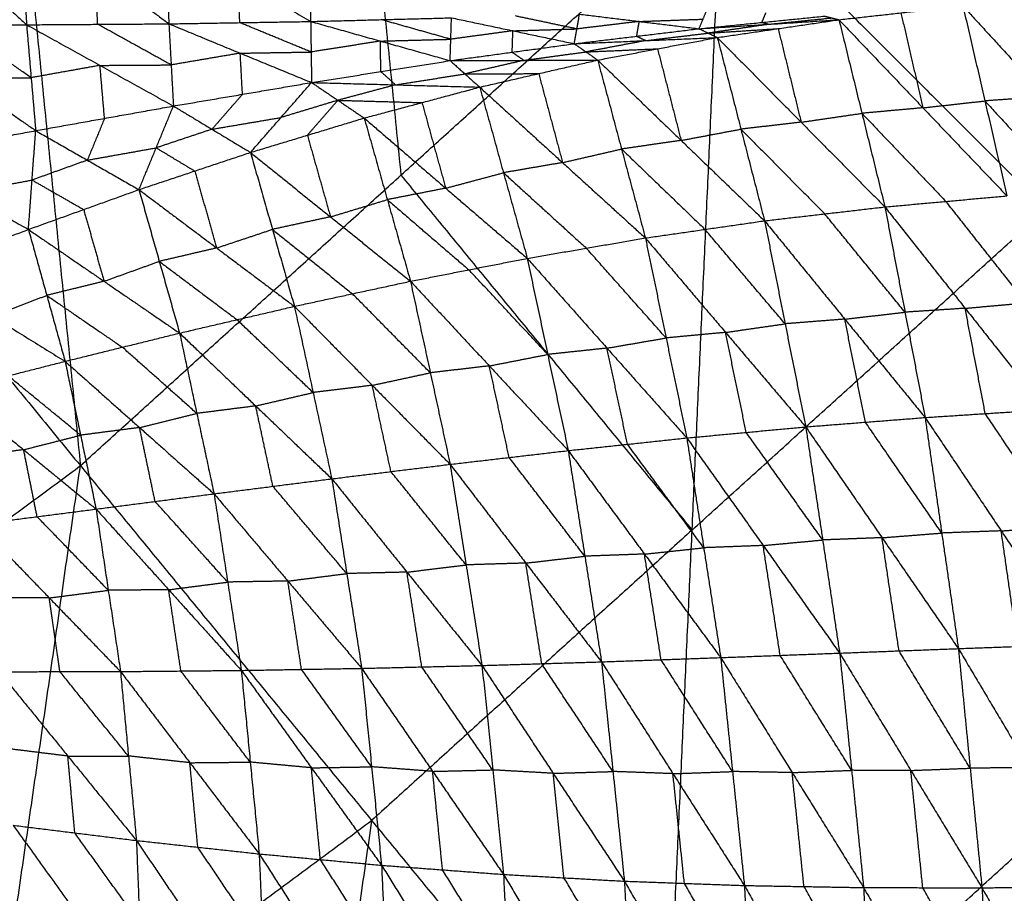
# Model space of a CAD drawing. Header units: millimetres. Extents: x -106 to 110, y -96 to 120.
# Tile 584 of 656: x 44.11 to 51.63, y -43.41 to -36.73. Entities that reach past the tile are written whole.
import ezdxf

# ---------------------------------------------------------------- set-up
doc = ezdxf.new("R2010")
doc.units = ezdxf.units.MM
doc.header["$MEASUREMENT"] = 0
doc.layers.add('Default', color=7, linetype='Continuous', true_color=0x000000)

msp = doc.modelspace()

# ---------------------------------------------------------------- linework, layer by layer
at = {"layer": 'Default'}
for points in [[(43.5311, -29.7566, 3.952), (44.0507, -34.9468, 4.07), (44.5703, -40.137, 4.1879)], [(46.5007, -32.7262, 4.07), (46.7605, -35.3213, 4.1289), (47.0203, -37.9164, 4.1879)], [(39.2418, -33.6442, 3.952), (41.906, -36.8906, 4.07), (44.5703, -40.137, 4.1879)], [(43.003, -35.6988, -1.0322), (43.5807, -36.2325, -0.8182), (44.1583, -36.7663, -0.6043)], [(44.5703, -40.137, 4.1879), (47.0203, -37.9164, 4.1879), (49.4703, -35.6958, 4.1879)], [(49.0229, -45.5625, 4.6759), (49.2466, -40.6292, 4.4319), (49.4703, -35.6958, 4.1879)], [(49.4703, -35.6958, 4.1879), (51.9518, -38.1773, 4.4319), (54.4333, -40.6588, 4.6759)], [(44.1118, -35.9007, -0.759), (44.1351, -36.3335, -0.6816), (44.1583, -36.7663, -0.6043)], [(44.1118, -35.9007, -0.759), (44.6791, -36.3299, -0.5597), (45.2465, -36.7591, -0.3604)], [(45.219, -36.0815, -0.4862), (45.2328, -36.4203, -0.4233), (45.2465, -36.7591, -0.3604)], [(45.219, -36.0815, -0.4862), (45.7747, -36.4113, -0.3062), (46.3304, -36.7412, -0.1262)], [(46.321, -36.2339, -0.224), (46.3257, -36.4876, -0.1751), (46.3304, -36.7412, -0.1262)], [(44.7024, -36.7627, -0.4824), (44.6908, -36.5463, -0.521), (44.6791, -36.3299, -0.5597)], [(45.7885, -36.7502, -0.2433), (45.7816, -36.5808, -0.2748), (45.7747, -36.4113, -0.3062)], [(49.2998, -36.7966, 0.5149), (49.3301, -36.7234, 0.4696), (49.3604, -36.6503, 0.4242)], [(50.3689, -36.7278, 0.7062), (50.8428, -36.6752, 0.7306), (51.3167, -36.6226, 0.7551)], [(51.3167, -36.6226, 0.7551), (51.4848, -37.3486, 0.1773), (51.653, -38.0745, -0.4006)], [(51.3167, -36.6226, 0.7551), (51.9521, -37.3153, 0.1998), (52.5875, -38.0079, -0.3554)], [(46.3304, -36.7412, -0.1262), (46.8688, -36.7272, -0.0179), (47.4071, -36.7132, 0.0904)], [(47.4018, -36.8769, 0.1857), (47.1353, -36.8021, 0.0839), (46.8688, -36.7272, -0.0179)], [(47.3965, -37.0406, 0.281), (47.4018, -36.8769, 0.1857), (47.4071, -36.7132, 0.0904)], [(47.4071, -36.7132, 0.0904), (47.8764, -36.8122, 0.2475), (48.3456, -36.9111, 0.4047)], [(48.3656, -36.7981, 0.337), (48.1309, -36.7487, 0.2584), (47.8963, -36.6992, 0.1798)], [(48.3456, -36.9111, 0.4047), (48.3656, -36.7981, 0.337), (48.3855, -36.6852, 0.2693)], [(48.3855, -36.6852, 0.2693), (48.8427, -36.7409, 0.3921), (49.2998, -36.7966, 0.5149)], [(48.8427, -36.7409, 0.3921), (49.0864, -36.7322, 0.4308), (49.3301, -36.7234, 0.4696)], [(49.2998, -36.7966, 0.5149), (49.78, -36.7484, 0.5634), (50.2601, -36.7001, 0.6119)], [(49.2998, -36.7966, 0.5149), (49.8344, -36.7622, 0.6106), (50.3689, -36.7278, 0.7062)], [(49.4393, -36.8638, 0.6636), (49.9041, -36.7958, 0.6849), (50.3689, -36.7278, 0.7062)], [(49.78, -36.7484, 0.5634), (49.7951, -36.7118, 0.5407), (49.8103, -36.6752, 0.518)], [(49.8344, -36.7622, 0.6106), (50.0745, -36.7381, 0.6348), (50.3145, -36.714, 0.6591)], [(50.2601, -36.7001, 0.6119), (50.3145, -36.714, 0.6591), (50.3689, -36.7278, 0.7062)], [(50.3689, -36.7278, 0.7062), (50.5446, -37.4433, 0.1358), (50.7202, -38.1589, -0.4345)], [(50.3689, -36.7278, 0.7062), (51.011, -37.4012, 0.1528), (51.653, -38.0745, -0.4006)], [(50.8428, -36.6752, 0.7306), (50.9269, -37.0382, 0.4417), (51.011, -37.4012, 0.1528)], [(43.0704, -36.7651, -0.8489), (43.6144, -36.7657, -0.7266), (44.1583, -36.7663, -0.6043)], [(43.0704, -36.7651, -0.8489), (43.6494, -37.1704, -0.5174), (44.2284, -37.5758, -0.1859)], [(44.1933, -37.171, -0.3951), (43.9039, -36.9683, -0.5608), (43.6144, -36.7657, -0.7266)], [(44.1583, -36.7663, -0.6043), (44.7024, -36.7627, -0.4824), (45.2465, -36.7591, -0.3604)], [(44.1583, -36.7663, -0.6043), (44.1933, -37.171, -0.3951), (44.2284, -37.5758, -0.1859)], [(44.1583, -36.7663, -0.6043), (44.7197, -37.0769, -0.3139), (45.2811, -37.3876, -0.0236)], [(45.2638, -37.0734, -0.192), (44.9831, -36.918, -0.3372), (44.7024, -36.7627, -0.4824)], [(45.2465, -36.7591, -0.3604), (45.7885, -36.7502, -0.2433), (46.3304, -36.7412, -0.1262)], [(45.2465, -36.7591, -0.3604), (45.2638, -37.0734, -0.192), (45.2811, -37.3876, -0.0236)], [(45.2465, -36.7591, -0.3604), (45.7919, -36.9835, -0.1134), (46.3373, -37.2079, 0.1336)], [(46.3339, -36.9746, 0.0037), (46.0612, -36.8624, -0.1198), (45.7885, -36.7502, -0.2433)], [(46.3304, -36.7412, -0.1262), (46.3339, -36.9746, 0.0037), (46.3373, -37.2079, 0.1336)], [(46.3304, -36.7412, -0.1262), (46.8635, -36.8909, 0.0774), (47.3965, -37.0406, 0.281)], [(47.8764, -36.8122, 0.2475), (48.121, -36.8051, 0.2923), (48.3656, -36.7981, 0.337)], [(48.3456, -36.9111, 0.4047), (48.8227, -36.8538, 0.4598), (49.2998, -36.7966, 0.5149)], [(48.8427, -36.7409, 0.3921), (48.6041, -36.7695, 0.3646), (48.3656, -36.7981, 0.337)], [(48.8227, -36.8538, 0.4598), (48.8327, -36.7973, 0.426), (48.8427, -36.7409, 0.3921)], [(49.2998, -36.7966, 0.5149), (49.3696, -36.8302, 0.5893), (49.4393, -36.8638, 0.6636)], [(49.8344, -36.7622, 0.6106), (49.602, -36.7962, 0.5999), (49.3696, -36.8302, 0.5893)], [(49.3696, -36.8302, 0.5893), (49.6369, -36.813, 0.6371), (49.9041, -36.7958, 0.6849)], [(49.78, -36.7484, 0.5634), (49.8072, -36.7553, 0.587), (49.8344, -36.7622, 0.6106)], [(49.9041, -36.7958, 0.6849), (49.992, -37.1536, 0.3997), (50.0798, -37.5113, 0.1145)], [(46.8635, -36.8909, 0.0774), (47.1326, -36.8839, 0.1316), (47.4018, -36.8769, 0.1857)], [(47.8764, -36.8122, 0.2475), (47.6391, -36.8446, 0.2166), (47.4018, -36.8769, 0.1857)], [(47.8711, -36.9759, 0.3429), (47.8737, -36.894, 0.2952), (47.8764, -36.8122, 0.2475)], [(48.3456, -36.9111, 0.4047), (48.8925, -36.8874, 0.5341), (49.4393, -36.8638, 0.6636)], [(48.5246, -37.0362, 0.6267), (48.982, -36.95, 0.6452), (49.4393, -36.8638, 0.6636)], [(48.8227, -36.8538, 0.4598), (48.8576, -36.8706, 0.497), (48.8925, -36.8874, 0.5341)], [(48.8925, -36.8874, 0.5341), (49.131, -36.8588, 0.5617), (49.3696, -36.8302, 0.5893)], [(49.4393, -36.8638, 0.6636), (49.6197, -37.5644, 0.1041), (49.8001, -38.265, -0.4554)], [(49.4393, -36.8638, 0.6636), (50.0798, -37.5113, 0.1145), (50.7202, -38.1589, -0.4345)], [(46.8635, -36.8909, 0.0774), (46.5987, -36.9328, 0.0405), (46.3339, -36.9746, 0.0037)], [(46.8669, -37.1243, 0.2073), (46.8652, -37.0076, 0.1424), (46.8635, -36.8909, 0.0774)], [(47.3965, -37.0406, 0.281), (47.8711, -36.9759, 0.3429), (48.3456, -36.9111, 0.4047)], [(48.3456, -36.9111, 0.4047), (48.4351, -36.9736, 0.5157), (48.5246, -37.0362, 0.6267)], [(48.8925, -36.8874, 0.5341), (48.6638, -36.9305, 0.5249), (48.4351, -36.9736, 0.5157)], [(48.4351, -36.9736, 0.5157), (48.7086, -36.9618, 0.5804), (48.982, -36.95, 0.6452)], [(48.982, -36.95, 0.6452), (49.0722, -37.3003, 0.3654), (49.1623, -37.6506, 0.0857)], [(45.7919, -36.9835, -0.1134), (45.5278, -37.0284, -0.1527), (45.2638, -37.0734, -0.192)], [(45.7919, -36.9835, -0.1134), (46.0629, -36.979, -0.0549), (46.3339, -36.9746, 0.0037)], [(45.8092, -37.2978, 0.055), (45.8005, -37.1406, -0.0292), (45.7919, -36.9835, -0.1134)], [(47.8711, -36.9759, 0.3429), (47.9158, -37.0071, 0.3984), (47.9606, -37.0384, 0.4539)], [(47.9606, -37.0384, 0.4539), (48.1978, -37.006, 0.4848), (48.4351, -36.9736, 0.5157)], [(44.7197, -37.0769, -0.3139), (44.4565, -37.124, -0.3545), (44.1933, -37.171, -0.3951)], [(44.7197, -37.0769, -0.3139), (44.9918, -37.0752, -0.253), (45.2638, -37.0734, -0.192)], [(44.7547, -37.4817, -0.1048), (44.7372, -37.2793, -0.2093), (44.7197, -37.0769, -0.3139)], [(46.3373, -37.2079, 0.1336), (46.8669, -37.1243, 0.2073), (47.3965, -37.0406, 0.281)], [(47.3965, -37.0406, 0.281), (47.9606, -37.0384, 0.4539), (48.5246, -37.0362, 0.6267)], [(47.3965, -37.0406, 0.281), (47.5096, -37.1419, 0.4379), (47.6227, -37.2432, 0.5947)], [(47.9606, -37.0384, 0.4539), (47.7351, -37.0902, 0.4459), (47.5096, -37.1419, 0.4379)], [(47.6227, -37.2432, 0.5947), (48.0737, -37.1397, 0.6107), (48.5246, -37.0362, 0.6267)], [(48.5246, -37.0362, 0.6267), (48.7069, -37.7163, 0.0823), (48.8892, -38.3965, -0.4621)], [(48.5246, -37.0362, 0.6267), (49.1623, -37.6506, 0.0857), (49.8001, -38.265, -0.4554)], [(43.6494, -37.1704, -0.5174), (43.9214, -37.1707, -0.4562), (44.1933, -37.171, -0.3951)], [(46.8669, -37.1243, 0.2073), (46.9234, -37.1749, 0.2857), (46.98, -37.2256, 0.3641)], [(46.98, -37.2256, 0.3641), (47.2448, -37.1837, 0.401), (47.5096, -37.1419, 0.4379)], [(47.5096, -37.1419, 0.4379), (47.7916, -37.1408, 0.5243), (48.0737, -37.1397, 0.6107)], [(48.0737, -37.1397, 0.6107), (48.1648, -37.4798, 0.3385), (48.256, -37.8199, 0.0663)], [(45.2811, -37.3876, -0.0236), (45.8092, -37.2978, 0.055), (46.3373, -37.2079, 0.1336)], [(45.8703, -37.7424, 0.5432), (46.1038, -37.4752, 0.3384), (46.3373, -37.2079, 0.1336)], [(46.3373, -37.2079, 0.1336), (46.5385, -37.3437, 0.3503), (46.7397, -37.4795, 0.5671)], [(46.3373, -37.2079, 0.1336), (46.98, -37.2256, 0.3641), (47.6227, -37.2432, 0.5947)], [(46.98, -37.2256, 0.3641), (46.7592, -37.2846, 0.3572), (46.5385, -37.3437, 0.3503)], [(46.7397, -37.4795, 0.5671), (47.1812, -37.3614, 0.5809), (47.6227, -37.2432, 0.5947)], [(47.6227, -37.2432, 0.5947), (47.8044, -37.8977, 0.07), (47.986, -38.5521, -0.4548)], [(47.6227, -37.2432, 0.5947), (48.256, -37.8199, 0.0663), (48.8892, -38.3965, -0.4621)], [(45.8092, -37.2978, 0.055), (45.6925, -37.4314, 0.1574), (45.5757, -37.565, 0.2598)], [(51.9521, -37.3153, 0.1998), (51.7185, -37.3319, 0.1885), (51.4848, -37.3486, 0.1773)], [(44.2284, -37.5758, -0.1859), (44.7547, -37.4817, -0.1048), (45.2811, -37.3876, -0.0236)], [(45.0176, -38.0268, 0.5225), (45.1494, -37.7072, 0.2494), (45.2811, -37.3876, -0.0236)], [(45.2811, -37.3876, -0.0236), (45.5757, -37.565, 0.2598), (45.8703, -37.7424, 0.5432)], [(46.5385, -37.3437, 0.3503), (46.3211, -37.4094, 0.3443), (46.1038, -37.4752, 0.3384)], [(46.305, -37.611, 0.5551), (46.4217, -37.4773, 0.4527), (46.5385, -37.3437, 0.3503)], [(46.5385, -37.3437, 0.3503), (46.8598, -37.3525, 0.4656), (47.1812, -37.3614, 0.5809)], [(47.1812, -37.3614, 0.5809), (47.272, -37.6886, 0.3185), (47.3628, -38.0158, 0.0562)], [(51.011, -37.4012, 0.1528), (50.7778, -37.4222, 0.1443), (50.5446, -37.4433, 0.1358)], [(51.011, -37.4012, 0.1528), (51.2479, -37.3749, 0.165), (51.4848, -37.3486, 0.1773)], [(51.4848, -37.3486, 0.1773), (51.8025, -37.6949, -0.1004), (52.1202, -38.0412, -0.378)], [(44.7547, -37.4817, -0.1048), (44.6889, -37.6415, 0.0318), (44.623, -37.8013, 0.1683)], [(45.5757, -37.565, 0.2598), (45.8397, -37.5201, 0.2991), (46.1038, -37.4752, 0.3384)], [(45.8703, -37.7424, 0.5432), (46.305, -37.611, 0.5551), (46.7397, -37.4795, 0.5671)], [(46.7397, -37.4795, 0.5671), (46.9165, -38.1033, 0.0664), (47.0934, -38.7272, -0.4342)], [(46.7397, -37.4795, 0.5671), (47.3628, -38.0158, 0.0562), (47.986, -38.5521, -0.4548)], [(50.0798, -37.5113, 0.1145), (50.3122, -37.4773, 0.1252), (50.5446, -37.4433, 0.1358)], [(50.5446, -37.4433, 0.1358), (50.8656, -37.78, -0.1408), (51.1866, -38.1167, -0.4175)], [(50.0798, -37.5113, 0.1145), (49.8497, -37.5379, 0.1093), (49.6197, -37.5644, 0.1041)], [(43.1817, -37.7696, -0.348), (43.705, -37.6727, -0.267), (44.2284, -37.5758, -0.1859)], [(44.1727, -38.3312, 0.5043), (44.2005, -37.9535, 0.1592), (44.2284, -37.5758, -0.1859)], [(44.2284, -37.5758, -0.1859), (44.623, -37.8013, 0.1683), (45.0176, -38.0268, 0.5225)], [(45.5757, -37.565, 0.2598), (45.3625, -37.6361, 0.2546), (45.1494, -37.7072, 0.2494)], [(46.305, -37.611, 0.5551), (46.3934, -37.9229, 0.3048), (46.4818, -38.2348, 0.0545)], [(49.1623, -37.6506, 0.0857), (49.391, -37.6075, 0.0949), (49.6197, -37.5644, 0.1041)], [(49.6197, -37.5644, 0.1041), (49.9399, -37.8881, -0.1704), (50.2601, -38.2119, -0.4449)], [(44.623, -37.8013, 0.1683), (44.8862, -37.7542, 0.2089), (45.1494, -37.7072, 0.2494)], [(45.1494, -37.7072, 0.2494), (45.2967, -37.7959, 0.3911), (45.444, -37.8846, 0.5328)], [(49.1623, -37.6506, 0.0857), (48.9346, -37.6835, 0.084), (48.7069, -37.7163, 0.0823)], [(43.1817, -37.7696, -0.348), (43.6772, -38.0504, 0.0782), (44.1727, -38.3312, 0.5043)], [(45.0176, -38.0268, 0.5225), (45.444, -37.8846, 0.5328), (45.8703, -37.7424, 0.5432)], [(45.8703, -37.7424, 0.5432), (46.0382, -38.3306, 0.0705), (46.2061, -38.9189, -0.4022)], [(45.8703, -37.7424, 0.5432), (46.4818, -38.2348, 0.0545), (47.0934, -38.7272, -0.4342)], [(48.256, -37.8199, 0.0663), (48.4814, -37.7681, 0.0743), (48.7069, -37.7163, 0.0823)], [(48.7069, -37.7163, 0.0823), (49.0258, -38.0235, -0.1882), (49.3446, -38.3307, -0.4587)], [(44.623, -37.8013, 0.1683), (44.4118, -37.8774, 0.1638), (44.2005, -37.9535, 0.1592)], [(48.256, -37.8199, 0.0663), (48.0302, -37.8588, 0.0681), (47.8044, -37.8977, 0.07)], [(45.444, -37.8846, 0.5328), (45.5279, -38.1787, 0.2965), (45.6119, -38.4728, 0.0601)], [(47.0203, -37.9164, 4.1879), (48.1335, -39.2728, 4.3099), (49.2466, -40.6292, 4.4319)], [(47.3628, -38.0158, 0.0562), (47.5836, -37.9567, 0.0631), (47.8044, -37.8977, 0.07)], [(47.8044, -37.8977, 0.07), (48.121, -38.186, -0.1942), (48.4376, -38.4743, -0.4584)], [(43.6772, -38.0504, 0.0782), (43.9389, -38.002, 0.1187), (44.2005, -37.9535, 0.1592)], [(44.2005, -37.9535, 0.1592), (44.3978, -38.0663, 0.3363), (44.5952, -38.179, 0.5134)], [(44.1727, -38.3312, 0.5043), (44.5952, -38.179, 0.5134), (45.0176, -38.0268, 0.5225)], [(45.0176, -38.0268, 0.5225), (45.173, -38.5752, 0.0808), (45.3284, -39.1236, -0.3609)], [(45.0176, -38.0268, 0.5225), (45.6119, -38.4728, 0.0601), (46.2061, -38.9189, -0.4022)], [(47.3628, -38.0158, 0.0562), (47.1397, -38.0596, 0.0613), (46.9165, -38.1033, 0.0664)], [(50.7202, -38.1589, -0.4345), (51.1866, -38.1167, -0.4175), (51.653, -38.0745, -0.4006)], [(46.4818, -38.2348, 0.0545), (46.6992, -38.1691, 0.0605), (46.9165, -38.1033, 0.0664)], [(46.9165, -38.1033, 0.0664), (47.2281, -38.3715, -0.189), (47.5397, -38.6396, -0.4445)], [(49.8001, -38.265, -0.4554), (50.2601, -38.2119, -0.4449), (50.7202, -38.1589, -0.4345)], [(50.7202, -38.1589, -0.4345), (50.8739, -38.9639, -0.8443), (51.0276, -39.7689, -1.254)], [(50.7202, -38.1589, -0.4345), (51.3339, -38.934, -0.8304), (51.9475, -39.7092, -1.2263)], [(51.8003, -38.8919, -0.8134), (51.4934, -38.5043, -0.6155), (51.1866, -38.1167, -0.4175)], [(44.5952, -38.179, 0.5134), (44.6729, -38.4532, 0.2926), (44.7505, -38.7274, 0.0717)], [(46.4818, -38.2348, 0.0545), (46.26, -38.2827, 0.0625), (46.0382, -38.3306, 0.0705)], [(49.2466, -40.6292, 4.4319), (50.5992, -39.4033, 4.4319), (51.9518, -38.1773, 4.4319)], [(50.8739, -38.9639, -0.8443), (50.567, -38.5879, -0.6446), (50.2601, -38.2119, -0.4449)], [(48.8892, -38.3965, -0.4621), (49.3446, -38.3307, -0.4587), (49.8001, -38.265, -0.4554)], [(49.8001, -38.265, -0.4554), (49.9574, -39.0526, -0.8594), (50.1148, -39.8403, -1.2635)], [(49.8001, -38.265, -0.4554), (50.4138, -39.0169, -0.8547), (51.0276, -39.7689, -1.254)], [(43.3386, -38.649, 0.4884), (43.7556, -38.4901, 0.4964), (44.1727, -38.3312, 0.5043)], [(44.1727, -38.3312, 0.5043), (44.3129, -38.8353, 0.096), (44.453, -39.3394, -0.3123)], [(44.1727, -38.3312, 0.5043), (44.7505, -38.7274, 0.0717), (45.3284, -39.1236, -0.3609)], [(45.6119, -38.4728, 0.0601), (45.825, -38.4017, 0.0653), (46.0382, -38.3306, 0.0705)], [(46.0382, -38.3306, 0.0705), (46.3439, -38.5768, -0.1739), (46.6497, -38.823, -0.4182)], [(49.9574, -39.0526, -0.8594), (49.651, -38.6917, -0.6591), (49.3446, -38.3307, -0.4587)], [(47.986, -38.5521, -0.4548), (48.4376, -38.4743, -0.4584), (48.8892, -38.3965, -0.4621)], [(48.8892, -38.3965, -0.4621), (49.0474, -39.1608, -0.8574), (49.2057, -39.9251, -1.2526)], [(48.8892, -38.3965, -0.4621), (49.502, -39.1184, -0.8628), (50.1148, -39.8403, -1.2635)], [(45.6119, -38.4728, 0.0601), (45.3924, -38.524, 0.0705), (45.173, -38.5752, 0.0808)], [(49.0474, -39.1608, -0.8574), (48.7425, -38.8176, -0.6579), (48.4376, -38.4743, -0.4584)], [(44.7505, -38.7274, 0.0717), (44.9618, -38.6513, 0.0763), (45.173, -38.5752, 0.0808)], [(45.173, -38.5752, 0.0808), (45.4701, -38.7982, -0.1504), (45.7672, -39.0212, -0.3816)], [(47.0934, -38.7272, -0.4342), (47.5397, -38.6396, -0.4445), (47.986, -38.5521, -0.4548)], [(47.986, -38.5521, -0.4548), (48.1426, -39.287, -0.8377), (48.2993, -40.0219, -1.2206)], [(47.986, -38.5521, -0.4548), (48.5958, -39.2386, -0.8537), (49.2057, -39.9251, -1.2526)], [(43.3386, -38.649, 0.4884), (43.8958, -38.9942, 0.088), (44.453, -39.3394, -0.3123)], [(48.1426, -39.287, -0.8377), (47.8412, -38.9633, -0.6411), (47.5397, -38.6396, -0.4445)], [(44.7505, -38.7274, 0.0717), (44.5317, -38.7814, 0.0839), (44.3129, -38.8353, 0.096)], [(46.2061, -38.9189, -0.4022), (46.6497, -38.823, -0.4182), (47.0934, -38.7272, -0.4342)], [(47.0934, -38.7272, -0.4342), (47.2449, -39.427, -0.8014), (47.3964, -40.1268, -1.1686)], [(47.0934, -38.7272, -0.4342), (47.6963, -39.3745, -0.8274), (48.2993, -40.0219, -1.2206)], [(43.8958, -38.9942, 0.088), (44.1043, -38.9148, 0.092), (44.3129, -38.8353, 0.096)], [(44.3129, -38.8353, 0.096), (44.6018, -39.0334, -0.1203), (44.8907, -39.2315, -0.3366)], [(47.2449, -39.427, -0.8014), (46.9473, -39.125, -0.6098), (46.6497, -38.823, -0.4182)], [(51.3339, -38.934, -0.8304), (51.5671, -38.913, -0.8219), (51.8003, -38.8919, -0.8134)], [(45.3284, -39.1236, -0.3609), (45.7672, -39.0212, -0.3816), (46.2061, -38.9189, -0.4022)], [(46.2061, -38.9189, -0.4022), (46.3491, -39.5782, -0.7507), (46.4921, -40.2376, -1.0991)], [(46.2061, -38.9189, -0.4022), (46.8012, -39.5228, -0.7854), (47.3964, -40.1268, -1.1686)], [(50.4138, -39.0169, -0.8547), (50.6439, -38.9904, -0.8495), (50.8739, -38.9639, -0.8443)], [(51.3339, -38.934, -0.8304), (51.1039, -38.949, -0.8373), (50.8739, -38.9639, -0.8443)], [(51.4876, -39.7391, -1.2402), (51.4107, -39.3365, -1.0353), (51.3339, -38.934, -0.8304)], [(46.3491, -39.5782, -0.7507), (46.0581, -39.2997, -0.5661), (45.7672, -39.0212, -0.3816)], [(49.502, -39.1184, -0.8628), (49.7297, -39.0855, -0.8611), (49.9574, -39.0526, -0.8594)], [(50.4138, -39.0169, -0.8547), (50.1856, -39.0348, -0.8571), (49.9574, -39.0526, -0.8594)], [(50.5712, -39.8046, -1.2588), (50.4925, -39.4108, -1.0567), (50.4138, -39.0169, -0.8547)], [(44.453, -39.3394, -0.3123), (44.8907, -39.2315, -0.3366), (45.3284, -39.1236, -0.3609)], [(45.3284, -39.1236, -0.3609), (45.46, -39.7379, -0.6881), (45.5917, -40.3522, -1.0153)], [(45.3284, -39.1236, -0.3609), (45.9102, -39.6806, -0.73), (46.4921, -40.2376, -1.0991)], [(49.502, -39.1184, -0.8628), (49.2747, -39.1396, -0.8601), (49.0474, -39.1608, -0.8574)], [(49.6602, -39.8827, -1.2581), (49.5811, -39.5006, -1.0604), (49.502, -39.1184, -0.8628)], [(48.5958, -39.2386, -0.8537), (48.8216, -39.1997, -0.8555), (49.0474, -39.1608, -0.8574)], [(45.46, -39.7379, -0.6881), (45.1754, -39.4847, -0.5123), (44.8907, -39.2315, -0.3366)], [(47.6963, -39.3745, -0.8274), (47.9195, -39.3308, -0.8326), (48.1426, -39.287, -0.8377)], [(48.5958, -39.2386, -0.8537), (48.3692, -39.2628, -0.8457), (48.1426, -39.287, -0.8377)], [(48.7525, -39.9735, -1.2366), (48.6741, -39.6061, -1.0452), (48.5958, -39.2386, -0.8537)], [(43.5824, -39.5614, -0.2586), (44.0177, -39.4504, -0.2855), (44.453, -39.3394, -0.3123)], [(44.453, -39.3394, -0.3123), (44.5714, -39.9042, -0.6165), (44.6898, -40.469, -0.9206)], [(44.453, -39.3394, -0.3123), (45.0224, -39.8458, -0.6638), (45.5917, -40.3522, -1.0153)], [(46.8012, -39.5228, -0.7854), (47.023, -39.4749, -0.7934), (47.2449, -39.427, -0.8014)], [(47.6963, -39.3745, -0.8274), (47.4706, -39.4008, -0.8144), (47.2449, -39.427, -0.8014)], [(47.8478, -40.0744, -1.1946), (47.7721, -39.7244, -1.011), (47.6963, -39.3745, -0.8274)], [(44.5714, -39.9042, -0.6165), (44.2946, -39.6773, -0.451), (44.0177, -39.4504, -0.2855)], [(43.5824, -39.5614, -0.2586), (44.1361, -40.0152, -0.5896), (44.6898, -40.469, -0.9206)], [(45.9102, -39.6806, -0.73), (46.1297, -39.6294, -0.7403), (46.3491, -39.5782, -0.7507)], [(46.8012, -39.5228, -0.7854), (46.5751, -39.5505, -0.7681), (46.3491, -39.5782, -0.7507)], [(46.9442, -40.1822, -1.1339), (46.8727, -39.8525, -0.9597), (46.8012, -39.5228, -0.7854)], [(45.0224, -39.8458, -0.6638), (45.2412, -39.7918, -0.676), (45.46, -39.7379, -0.6881)], [(45.9102, -39.6806, -0.73), (45.6851, -39.7092, -0.709), (45.46, -39.7379, -0.6881)], [(46.0419, -40.2949, -1.0572), (45.9761, -39.9878, -0.8936), (45.9102, -39.6806, -0.73)], [(51.0276, -39.7689, -1.254), (51.4876, -39.7391, -1.2402), (51.9475, -39.7092, -1.2263)], [(52.0694, -40.6057, -1.4577), (51.7785, -40.1724, -1.3489), (51.4876, -39.7391, -1.2402)], [(50.1148, -39.8403, -1.2635), (50.5712, -39.8046, -1.2588), (51.0276, -39.7689, -1.254)], [(51.1548, -40.6523, -1.4865), (50.863, -40.2285, -1.3726), (50.5712, -39.8046, -1.2588)], [(51.0276, -39.7689, -1.254), (51.1548, -40.6523, -1.4865), (51.282, -41.5358, -1.7189)], [(51.0276, -39.7689, -1.254), (51.6094, -40.6356, -1.4715), (52.1913, -41.5022, -1.689)], [(45.0224, -39.8458, -0.6638), (44.7969, -39.875, -0.6401), (44.5714, -39.9042, -0.6165)], [(45.1408, -40.4106, -0.9679), (45.0816, -40.1282, -0.8159), (45.0224, -39.8458, -0.6638)], [(49.2057, -39.9251, -1.2526), (49.6602, -39.8827, -1.2581), (50.1148, -39.8403, -1.2635)], [(50.2446, -40.7052, -1.4955), (49.9524, -40.294, -1.3768), (49.6602, -39.8827, -1.2581)], [(50.1148, -39.8403, -1.2635), (50.2446, -40.7052, -1.4955), (50.3743, -41.5701, -1.7275)], [(50.1148, -39.8403, -1.2635), (50.6984, -40.688, -1.4912), (51.282, -41.5358, -1.7189)], [(44.1361, -40.0152, -0.5896), (44.3538, -39.9597, -0.603), (44.5714, -39.9042, -0.6165)], [(48.2993, -40.0219, -1.2206), (48.7525, -39.9735, -1.2366), (49.2057, -39.9251, -1.2526)], [(49.2057, -39.9251, -1.2526), (49.3353, -40.7648, -1.4822), (49.465, -41.6045, -1.7118)], [(49.2057, -39.9251, -1.2526), (49.79, -40.7476, -1.4901), (50.3743, -41.5701, -1.7275)], [(44.1361, -40.0152, -0.5896), (43.9107, -40.0442, -0.5639), (43.6853, -40.0732, -0.5383)], [(44.239, -40.5271, -0.8693), (44.1876, -40.2711, -0.7294), (44.1361, -40.0152, -0.5896)], [(47.3964, -40.1268, -1.1686), (47.8478, -40.0744, -1.1946), (48.2993, -40.0219, -1.2206)], [(48.2993, -40.0219, -1.2206), (48.4265, -40.8295, -1.4455), (48.5538, -41.6371, -1.6704)], [(48.2993, -40.0219, -1.2206), (48.8821, -40.8132, -1.4662), (49.465, -41.6045, -1.7118)], [(49.3353, -40.7648, -1.4822), (49.0439, -40.3692, -1.3594), (48.7525, -39.9735, -1.2366)], [(48.4265, -40.8295, -1.4455), (48.1372, -40.4519, -1.3201), (47.8478, -40.0744, -1.1946)], [(39.2585, -44.0765, 4.1879), (41.9144, -42.1068, 4.1879), (44.5703, -40.137, 4.1879)], [(43.1578, -49.9123, 4.6759), (43.864, -45.0247, 4.4319), (44.5703, -40.137, 4.1879)], [(44.5703, -40.137, 4.1879), (46.7966, -42.8498, 4.4319), (49.0229, -45.5625, 4.6759)], [(46.4921, -40.2376, -1.0991), (46.9442, -40.1822, -1.1339), (47.3964, -40.1268, -1.1686)], [(47.5183, -40.8958, -1.3865), (47.2312, -40.539, -1.2602), (46.9442, -40.1822, -1.1339)], [(47.3964, -40.1268, -1.1686), (47.5183, -40.8958, -1.3865), (47.6401, -41.6648, -1.6044)], [(47.3964, -40.1268, -1.1686), (47.9751, -40.8819, -1.4195), (48.5538, -41.6371, -1.6704)], [(45.5917, -40.3522, -1.0153), (46.0419, -40.2949, -1.0572), (46.4921, -40.2376, -1.0991)], [(46.4921, -40.2376, -1.0991), (46.6062, -40.9621, -1.3079), (46.7203, -41.6867, -1.5167)], [(46.4921, -40.2376, -1.0991), (47.0661, -40.9512, -1.3518), (47.6401, -41.6648, -1.6044)], [(46.6062, -40.9621, -1.3079), (46.324, -40.6285, -1.1826), (46.0419, -40.2949, -1.0572)], [(44.6898, -40.469, -0.9206), (45.1408, -40.4106, -0.9679), (45.5917, -40.3522, -1.0153)], [(45.6959, -41.0273, -1.2132), (45.4183, -40.7189, -1.0906), (45.1408, -40.4106, -0.9679)], [(45.5917, -40.3522, -1.0153), (45.6959, -41.0273, -1.2132), (45.8002, -41.7023, -1.4112)], [(45.5917, -40.3522, -1.0153), (46.156, -41.0194, -1.266), (46.7203, -41.6867, -1.5167)], [(43.7882, -40.5851, -0.818), (44.239, -40.5271, -0.8693), (44.6898, -40.469, -0.9206)], [(44.6898, -40.469, -0.9206), (44.7832, -41.0901, -1.1062), (44.8766, -41.7112, -1.2918)], [(44.6898, -40.469, -0.9206), (45.245, -41.0857, -1.1659), (45.8002, -41.7023, -1.4112)], [(44.7832, -41.0901, -1.1062), (44.5111, -40.8086, -0.9877), (44.239, -40.5271, -0.8693)], [(43.7882, -40.5851, -0.818), (44.3324, -41.1481, -1.0549), (44.8766, -41.7112, -1.2918)], [(49.2466, -40.6292, 4.4319), (48.0216, -41.7395, 4.4319), (46.7966, -42.8498, 4.4319)], [(51.6094, -40.6356, -1.4715), (51.3821, -40.644, -1.479), (51.1548, -40.6523, -1.4865)], [(51.6094, -40.6356, -1.4715), (51.8394, -40.6206, -1.4646), (52.0694, -40.6057, -1.4577)], [(51.7366, -41.519, -1.704), (51.673, -41.0773, -1.5877), (51.6094, -40.6356, -1.4715)], [(49.0229, -45.5625, 4.6759), (51.7281, -43.1107, 4.6759), (54.4333, -40.6588, 4.6759)], [(49.79, -40.7476, -1.4901), (50.0173, -40.7264, -1.4928), (50.2446, -40.7052, -1.4955)], [(50.6984, -40.688, -1.4912), (50.4715, -40.6966, -1.4934), (50.2446, -40.7052, -1.4955)], [(50.6984, -40.688, -1.4912), (50.9266, -40.6702, -1.4888), (51.1548, -40.6523, -1.4865)], [(50.8282, -41.553, -1.7232), (50.7633, -41.1205, -1.6072), (50.6984, -40.688, -1.4912)], [(48.8821, -40.8132, -1.4662), (49.1087, -40.789, -1.4742), (49.3353, -40.7648, -1.4822)], [(49.79, -40.7476, -1.4901), (49.5627, -40.7562, -1.4861), (49.3353, -40.7648, -1.4822)], [(49.9197, -41.5873, -1.7197), (49.8548, -41.1675, -1.6049), (49.79, -40.7476, -1.4901)], [(47.9751, -40.8819, -1.4195), (48.2008, -40.8557, -1.4325), (48.4265, -40.8295, -1.4455)], [(48.8821, -40.8132, -1.4662), (48.6543, -40.8214, -1.4559), (48.4265, -40.8295, -1.4455)], [(49.0094, -41.6208, -1.6911), (48.9458, -41.217, -1.5786), (48.8821, -40.8132, -1.4662)], [(47.0661, -40.9512, -1.3518), (47.2922, -40.9235, -1.3692), (47.5183, -40.8958, -1.3865)], [(47.9751, -40.8819, -1.4195), (47.7467, -40.8889, -1.403), (47.5183, -40.8958, -1.3865)], [(48.097, -41.6509, -1.6374), (48.036, -41.2664, -1.5285), (47.9751, -40.8819, -1.4195)], [(46.156, -41.0194, -1.266), (45.926, -41.0233, -1.2396), (45.6959, -41.0273, -1.2132)], [(46.156, -41.0194, -1.266), (46.3811, -40.9908, -1.287), (46.6062, -40.9621, -1.3079)], [(46.2603, -41.6945, -1.4639), (46.2081, -41.357, -1.365), (46.156, -41.0194, -1.266)], [(47.0661, -40.9512, -1.3518), (46.8362, -40.9567, -1.3298), (46.6062, -40.9621, -1.3079)], [(47.1802, -41.6757, -1.5606), (47.1232, -41.3135, -1.4562), (47.0661, -40.9512, -1.3518)], [(44.3324, -41.1481, -1.0549), (44.5578, -41.1191, -1.0806), (44.7832, -41.0901, -1.1062)], [(45.245, -41.0857, -1.1659), (45.0141, -41.0879, -1.136), (44.7832, -41.0901, -1.1062)], [(45.245, -41.0857, -1.1659), (45.4705, -41.0565, -1.1896), (45.6959, -41.0273, -1.2132)], [(45.3384, -41.7067, -1.3515), (45.2917, -41.3962, -1.2587), (45.245, -41.0857, -1.1659)], [(44.3324, -41.1481, -1.0549), (44.1008, -41.1485, -1.0226), (43.8692, -41.1488, -0.9903)], [(44.4134, -41.7119, -1.2272), (44.3729, -41.43, -1.1411), (44.3324, -41.1481, -1.0549)], [(50.3743, -41.5701, -1.7275), (50.8282, -41.553, -1.7232), (51.282, -41.5358, -1.7189)], [(51.282, -41.5358, -1.7189), (51.7366, -41.519, -1.704), (52.1913, -41.5022, -1.689)], [(51.282, -41.5358, -1.7189), (51.3721, -42.4501, -1.7624), (51.4623, -43.3644, -1.8058)], [(51.282, -41.5358, -1.7189), (51.8229, -42.4458, -1.7429), (52.3638, -43.3558, -1.7669)], [(48.5538, -41.6371, -1.6704), (49.0094, -41.6208, -1.6911), (49.465, -41.6045, -1.7118)], [(49.5556, -42.4757, -1.7627), (49.2825, -42.0483, -1.7269), (49.0094, -41.6208, -1.6911)], [(49.465, -41.6045, -1.7118), (49.9197, -41.5873, -1.7197), (50.3743, -41.5701, -1.7275)], [(49.465, -41.6045, -1.7118), (49.5556, -42.4757, -1.7627), (49.6461, -43.3469, -1.8136)], [(49.465, -41.6045, -1.7118), (50.0113, -42.4836, -1.7672), (50.5575, -43.3627, -1.8225)], [(50.4659, -42.4664, -1.775), (50.1928, -42.0269, -1.7473), (49.9197, -41.5873, -1.7197)], [(50.3743, -41.5701, -1.7275), (50.4659, -42.4664, -1.775), (50.5575, -43.3627, -1.8225)], [(50.3743, -41.5701, -1.7275), (50.9183, -42.4673, -1.7667), (51.4623, -43.3644, -1.8058)], [(51.3721, -42.4501, -1.7624), (51.1001, -42.0015, -1.7428), (50.8282, -41.553, -1.7232)], [(45.8002, -41.7023, -1.4112), (46.2603, -41.6945, -1.4639), (46.7203, -41.6867, -1.5167)], [(46.7963, -42.4394, -1.5725), (46.5283, -42.0669, -1.5182), (46.2603, -41.6945, -1.4639)], [(46.7203, -41.6867, -1.5167), (47.1802, -41.6757, -1.5606), (47.6401, -41.6648, -1.6044)], [(46.7203, -41.6867, -1.5167), (46.7963, -42.4394, -1.5725), (46.8723, -43.1921, -1.6284)], [(46.7203, -41.6867, -1.5167), (47.2626, -42.4744, -1.6158), (47.8048, -43.2622, -1.7148)], [(47.7225, -42.4635, -1.6596), (47.4514, -42.0696, -1.6101), (47.1802, -41.6757, -1.5606)], [(47.6401, -41.6648, -1.6044), (48.097, -41.6509, -1.6374), (48.5538, -41.6371, -1.6704)], [(47.6401, -41.6648, -1.6044), (47.7225, -42.4635, -1.6596), (47.8048, -43.2622, -1.7148)], [(47.6401, -41.6648, -1.6044), (48.1844, -42.4894, -1.6909), (48.7287, -43.3139, -1.7775)], [(48.6413, -42.4755, -1.7239), (48.3691, -42.0632, -1.6807), (48.097, -41.6509, -1.6374)], [(48.5538, -41.6371, -1.6704), (48.6413, -42.4755, -1.7239), (48.7287, -43.3139, -1.7775)], [(48.5538, -41.6371, -1.6704), (49.0999, -42.492, -1.742), (49.6461, -43.3469, -1.8136)], [(43.9503, -41.7125, -1.1625), (44.4134, -41.7119, -1.2272), (44.8766, -41.7112, -1.2918)], [(43.9503, -41.7125, -1.1625), (44.4742, -42.3577, -1.2815), (44.9982, -43.0028, -1.4005)], [(44.9374, -42.357, -1.3462), (44.6754, -42.0344, -1.2867), (44.4134, -41.7119, -1.2272)], [(44.8766, -41.7112, -1.2918), (45.3384, -41.7067, -1.3515), (45.8002, -41.7023, -1.4112)], [(44.8766, -41.7112, -1.2918), (44.9374, -42.357, -1.3462), (44.9982, -43.0028, -1.4005)], [(44.8766, -41.7112, -1.2918), (45.4067, -42.4082, -1.407), (45.9369, -43.1052, -1.5223)], [(45.8685, -42.4037, -1.4667), (45.6035, -42.0552, -1.4091), (45.3384, -41.7067, -1.3515)], [(45.8002, -41.7023, -1.4112), (45.8685, -42.4037, -1.4667), (45.9369, -43.1052, -1.5223)], [(45.8002, -41.7023, -1.4112), (46.3362, -42.4472, -1.5198), (46.8723, -43.1921, -1.6284)], [(44.4742, -42.3577, -1.2815), (44.2387, -42.3286, -1.2482), (44.0031, -42.2995, -1.2149)], [(44.4742, -42.3577, -1.2815), (44.7058, -42.3573, -1.3139), (44.9374, -42.357, -1.3462)], [(44.5271, -42.9447, -1.3339), (44.5007, -42.6512, -1.3077), (44.4742, -42.3577, -1.2815)], [(45.4067, -42.4082, -1.407), (45.1721, -42.3826, -1.3766), (44.9374, -42.357, -1.3462)], [(45.4067, -42.4082, -1.407), (45.6376, -42.406, -1.4369), (45.8685, -42.4037, -1.4667)], [(45.4676, -43.054, -1.4614), (45.4372, -42.7311, -1.4342), (45.4067, -42.4082, -1.407)], [(46.3362, -42.4472, -1.5198), (46.1024, -42.4255, -1.4932), (45.8685, -42.4037, -1.4667)], [(46.3362, -42.4472, -1.5198), (46.5663, -42.4433, -1.5462), (46.7963, -42.4394, -1.5725)], [(46.4046, -43.1486, -1.5753), (46.3704, -42.7979, -1.5475), (46.3362, -42.4472, -1.5198)], [(47.2626, -42.4744, -1.6158), (47.0294, -42.4569, -1.5942), (46.7963, -42.4394, -1.5725)], [(50.9183, -42.4673, -1.7667), (51.1452, -42.4587, -1.7645), (51.3721, -42.4501, -1.7624)], [(51.8229, -42.4458, -1.7429), (51.5975, -42.4479, -1.7526), (51.3721, -42.4501, -1.7624)], [(47.2626, -42.4744, -1.6158), (47.4925, -42.4689, -1.6377), (47.7225, -42.4635, -1.6596)], [(47.3385, -43.2271, -1.6716), (47.3006, -42.8508, -1.6437), (47.2626, -42.4744, -1.6158)], [(48.1844, -42.4894, -1.6909), (47.9535, -42.4764, -1.6753), (47.7225, -42.4635, -1.6596)], [(48.1844, -42.4894, -1.6909), (48.4129, -42.4824, -1.7074), (48.6413, -42.4755, -1.7239)], [(48.2668, -43.2881, -1.7461), (48.2256, -42.8887, -1.7185), (48.1844, -42.4894, -1.6909)], [(49.0999, -42.492, -1.742), (48.8706, -42.4837, -1.733), (48.6413, -42.4755, -1.7239)], [(49.0999, -42.492, -1.742), (49.3277, -42.4838, -1.7524), (49.5556, -42.4757, -1.7627)], [(49.1874, -43.3304, -1.7956), (49.1437, -42.9112, -1.7688), (49.0999, -42.492, -1.742)], [(50.0113, -42.4836, -1.7672), (49.7834, -42.4797, -1.7649), (49.5556, -42.4757, -1.7627)], [(50.0113, -42.4836, -1.7672), (50.2386, -42.475, -1.7711), (50.4659, -42.4664, -1.775)], [(50.1018, -43.3548, -1.8181), (50.0565, -42.9192, -1.7926), (50.0113, -42.4836, -1.7672)], [(50.9183, -42.4673, -1.7667), (50.6921, -42.4669, -1.7708), (50.4659, -42.4664, -1.775)], [(51.0099, -43.3636, -1.8142), (50.9641, -42.9154, -1.7904), (50.9183, -42.4673, -1.7667)], [(43.864, -45.0247, 4.4319), (45.3303, -43.9372, 4.4319), (46.7966, -42.8498, 4.4319)], [(44.056, -42.8865, -1.2673), (44.5271, -42.9447, -1.3339), (44.9982, -43.0028, -1.4005)], [(44.056, -42.8865, -1.2673), (44.5522, -43.5762, -1.2821), (45.0485, -44.2658, -1.297)], [(46.7966, -42.8498, 4.4319), (46.4435, -45.2936, 4.5539), (46.0904, -47.7374, 4.6759)], [(45.0233, -43.6343, -1.3487), (44.7752, -43.2895, -1.3413), (44.5271, -42.9447, -1.3339)], [(44.9982, -43.0028, -1.4005), (45.0233, -43.6343, -1.3487), (45.0485, -44.2658, -1.297)], [(44.9982, -43.0028, -1.4005), (45.4676, -43.054, -1.4614), (45.9369, -43.1052, -1.5223)], [(44.9982, -43.0028, -1.4005), (45.4963, -43.7396, -1.4019), (45.9944, -44.4763, -1.4033)], [(45.9657, -43.7908, -1.4628), (45.7166, -43.4224, -1.4621), (45.4676, -43.054, -1.4614)], [(45.9369, -43.1052, -1.5223), (45.9657, -43.7908, -1.4628), (45.9944, -44.4763, -1.4033)], [(45.9369, -43.1052, -1.5223), (46.4046, -43.1486, -1.5753), (46.8723, -43.1921, -1.6284)], [(45.9369, -43.1052, -1.5223), (46.438, -43.8842, -1.5078), (46.939, -44.6633, -1.4933)], [(46.9056, -43.9277, -1.5608), (46.6551, -43.5382, -1.5681), (46.4046, -43.1486, -1.5753)], [(46.8723, -43.1921, -1.6284), (46.9056, -43.9277, -1.5608), (46.939, -44.6633, -1.4933)], [(46.8723, -43.1921, -1.6284), (47.3385, -43.2271, -1.6716), (47.8048, -43.2622, -1.7148)], [(46.8723, -43.1921, -1.6284), (47.3763, -44.0075, -1.5959), (47.8803, -44.8229, -1.5634)], [(47.8426, -44.0426, -1.6391), (47.5906, -43.6348, -1.6553), (47.3385, -43.2271, -1.6716)], [(47.8048, -43.2622, -1.7148), (47.8426, -44.0426, -1.6391), (47.8803, -44.8229, -1.5634)], [(47.8048, -43.2622, -1.7148), (48.2668, -43.2881, -1.7461), (48.7287, -43.3139, -1.7775)], [(47.8048, -43.2622, -1.7148), (48.309, -44.107, -1.6623), (48.8131, -44.9518, -1.6099)], [(48.7709, -44.1329, -1.6937), (48.5189, -43.7105, -1.7199), (48.2668, -43.2881, -1.7461)], [(48.7287, -43.3139, -1.7775), (48.7709, -44.1329, -1.6937), (48.8131, -44.9518, -1.6099)], [(48.7287, -43.3139, -1.7775), (49.1874, -43.3304, -1.7956), (49.6461, -43.3469, -1.8136)], [(48.7287, -43.3139, -1.7775), (49.233, -44.1807, -1.7041), (49.7372, -45.0474, -1.6306)], [(49.6916, -44.1971, -1.7221), (49.4395, -43.7638, -1.7588), (49.1874, -43.3304, -1.7956)], [(49.6461, -43.3469, -1.8136), (49.6916, -44.1971, -1.7221), (49.7372, -45.0474, -1.6306)], [(49.6461, -43.3469, -1.8136), (50.1018, -43.3548, -1.8181), (50.5575, -43.3627, -1.8225)], [(49.6461, -43.3469, -1.8136), (50.1492, -44.2285, -1.7195), (50.6523, -45.1102, -1.6253)], [(50.6049, -44.2364, -1.7239), (50.3534, -43.7956, -1.771), (50.1018, -43.3548, -1.8181)], [(51.4623, -43.3644, -1.8058), (51.9131, -43.3601, -1.7864), (52.3638, -43.3558, -1.7669)], [(50.5575, -43.3627, -1.8225), (50.6049, -44.2364, -1.7239), (50.6523, -45.1102, -1.6253)], [(50.5575, -43.3627, -1.8225), (51.0099, -43.3636, -1.8142), (51.4623, -43.3644, -1.8058)], [(50.5575, -43.3627, -1.8225), (51.0572, -44.2537, -1.7092), (51.5568, -45.1448, -1.5958)], [(51.5096, -44.2546, -1.7008), (51.2597, -43.8091, -1.7575), (51.0099, -43.3636, -1.8142)], [(51.4623, -43.3644, -1.8058), (51.5096, -44.2546, -1.7008), (51.5568, -45.1448, -1.5958)], [(51.4623, -43.3644, -1.8058), (51.9582, -44.2613, -1.6756), (52.454, -45.1582, -1.5454)]]:
    msp.add_open_spline(points, degree=2, dxfattribs=at)

doc.saveas('drawing.dxf')
